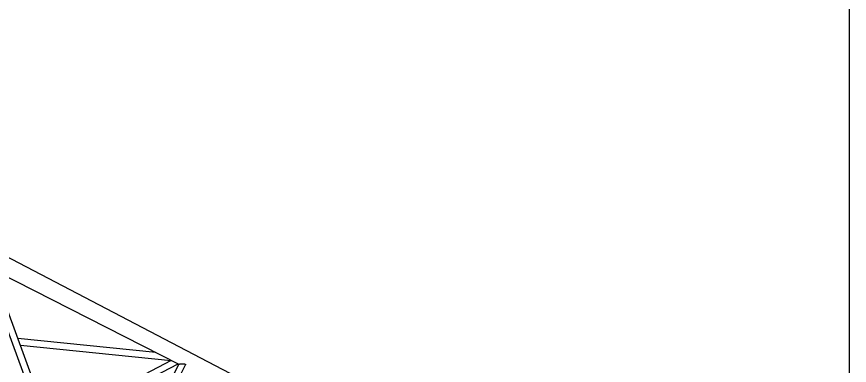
# Model space of a CAD drawing. Extents: x 99862 to 104211, y 98939 to 111076.
# Drawn here: x 102827.5 to 103150, y 100750.1 to 100885.1 of the extents above; entities that cross this region are included whole.
import ezdxf

# ---------------------------------------------------------------- set-up
doc = ezdxf.new("R2010")
doc.units = 0
for name, color, linetype in [('Level 4', 7, 'Continuous'), ('Level 60', 7, 'Continuous'), ('Level 8', 7, 'Continuous')]:
    doc.layers.add(name, color=color, linetype=linetype)

msp = doc.modelspace()

# ---------------------------------------------------------------- linework, layer by layer
at = {"layer": 'Level 4'}
for p, q in [((103085.14, 100655.76), (102772.41, 100818.89)), ((102814.77, 100788.5), (102853.49, 100684.09)), ((102856.65, 100682.96), (102817.55, 100788.92)), ((102818.16, 100787.26), (102890.3, 100750.57)), ((102890.32, 100750.62), (102856.29, 100683.94)), ((102858.38, 100682.35), (102892.89, 100750.34))]:
    msp.add_line(p, q, dxfattribs=at)
msp.add_open_spline([(102890.32, 100750.61), (102890.32, 100750.62), (102890.34, 100750.63), (102890.37, 100750.64), (102890.4, 100750.65), (102890.44, 100750.65), (102890.49, 100750.66), (102890.54, 100750.66), (102890.59, 100750.67), (102890.66, 100750.67), (102890.72, 100750.68), (102890.78, 100750.68), (102890.84, 100750.69), (102890.91, 100750.69), (102890.98, 100750.7), (102891.06, 100750.7), (102891.13, 100750.71), (102891.2, 100750.71), (102891.27, 100750.72), (102891.39, 100750.72), (102891.51, 100750.73), (102891.61, 100750.74), (102891.8, 100750.74), (102891.97, 100750.75), (102892.12, 100750.74), (102892.34, 100750.74), (102892.53, 100750.72), (102892.68, 100750.67), (102892.77, 100750.63), (102892.85, 100750.59), (102892.88, 100750.52), (102892.91, 100750.48), (102892.92, 100750.42), (102892.9, 100750.36), (102892.89, 100750.35), (102892.89, 100750.34), (102892.88, 100750.33)], degree=4, dxfattribs=at)
at = {"layer": 'Level 60'}
msp.add_line((103150, 100000), (103150, 102075), dxfattribs=at)
at = {"layer": 'Level 8'}
for p, q in [((102881.4, 100755.1), (102828, 100760.6)), ((102828.96, 100758), (102887.41, 100752.04)), ((102887.36, 100752.04), (102850.95, 100733.02)), ((102851.48, 100730.78), (102890.03, 100750.71))]:
    msp.add_line(p, q, dxfattribs=at)

doc.saveas('drawing.dxf')
